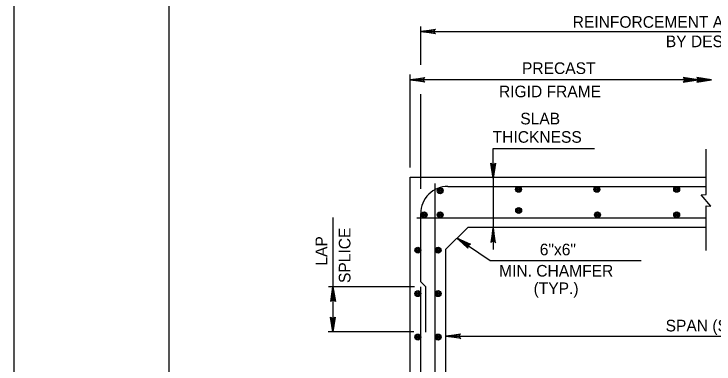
# Model space of a CAD drawing. Extents: x 641328 to 643024, y 298283 to 300065.
# Drawn here: x 641327.5 to 641507.9, y 299684.1 to 299774.4 of the extents above; entities that cross this region are included whole.
import ezdxf

# ---------------------------------------------------------------- set-up
doc = ezdxf.new("R2010")
doc.units = 0
for name, color, linetype in [('2', 7, 'Continuous'), ('40', 7, 'Continuous'), ('PLT-BNDY', 7, 'Continuous')]:
    doc.layers.add(name, color=color, linetype=linetype)

msp = doc.modelspace()

# ---------------------------------------------------------------- linework, layer by layer
at = {"layer": '2'}
for p, q in [((641367.51, 299486.3), (641367.51, 300050.3)), ((641432.33, 299761.3), (641432.33, 299771.2)), ((641432.33, 299769.83), (641436.12, 299770.46)), ((641436.12, 299770.46), (641435.92, 299770.29)), ((641435.92, 299770.29), (641432.33, 299769.83)), ((641432.33, 299769.83), (641435.8, 299770.03)), ((641432.33, 299769.83), (641435.8, 299769.84)), ((641432.33, 299769.83), (641584.52, 299769.83)), ((641435.8, 299769.66), (641432.33, 299769.83)), ((641432.33, 299769.83), (641435.94, 299769.4)), ((641436.13, 299769.24), (641432.33, 299769.83)), ((641435.8, 299770.03), (641435.92, 299770.29)), ((641435.8, 299769.66), (641435.8, 299770.03)), ((641435.94, 299769.4), (641435.8, 299769.66)), ((641435.94, 299769.4), (641436.13, 299769.24)), ((641429.55, 299734.83), (641429.55, 299758.78)), ((641429.55, 299757.41), (641433.34, 299758.04)), ((641433.15, 299757.86), (641429.55, 299757.41)), ((641433.02, 299757.6), (641433.15, 299757.86)), ((641433.34, 299758.04), (641433.15, 299757.86)), ((641503.76, 299757.41), (641499.96, 299758.02)), ((641499.96, 299758.02), (641500.16, 299757.85)), ((641500.29, 299757.59), (641500.16, 299757.85)), ((641500.16, 299757.85), (641503.76, 299757.41)), ((641507.23, 299757.41), (641503.44, 299758.02)), ((641503.44, 299758.02), (641503.63, 299757.85)), ((641503.76, 299757.59), (641503.63, 299757.85)), ((641503.63, 299757.85), (641507.23, 299757.41)), ((641429.55, 299757.41), (641433.02, 299757.6)), ((641429.55, 299757.41), (641433.02, 299757.42)), ((641507.23, 299757.41), (641429.55, 299757.41)), ((641433.02, 299757.24), (641429.55, 299757.41)), ((641429.55, 299757.41), (641433.16, 299756.98)), ((641433.35, 299756.82), (641429.55, 299757.41)), ((641433.02, 299757.24), (641433.02, 299757.6)), ((641433.16, 299756.98), (641433.02, 299757.24)), ((641433.16, 299756.98), (641433.35, 299756.82)), ((641499.96, 299756.8), (641503.76, 299757.41)), ((641500.15, 299756.96), (641499.96, 299756.8)), ((641503.76, 299757.41), (641500.15, 299756.96)), ((641500.15, 299756.96), (641500.29, 299757.23)), ((641503.76, 299757.41), (641500.29, 299757.59)), ((641500.29, 299757.23), (641500.29, 299757.59)), ((641500.29, 299757.23), (641503.76, 299757.41)), ((641503.76, 299757.41), (641500.29, 299757.41)), ((641503.43, 299756.8), (641507.23, 299757.41)), ((641503.63, 299756.96), (641503.43, 299756.8)), ((641507.23, 299757.41), (641503.63, 299756.96)), ((641503.63, 299756.96), (641503.76, 299757.23)), ((641507.23, 299757.41), (641503.76, 299757.59)), ((641503.76, 299757.23), (641503.76, 299757.59)), ((641503.76, 299757.23), (641507.23, 299757.41)), ((641507.23, 299757.41), (641503.76, 299757.41)), ((641432.33, 299729.3), (641432.33, 299753.75)), ((641451, 299732.09), (641451, 299739.68)), ((641451, 299739.68), (641477.05, 299739.68)), ((641505.86, 299727.81), (641505.86, 299739.57)), ((641451, 299732.09), (641450.37, 299735.88)), ((641450.37, 299735.88), (641450.55, 299735.69)), ((641450.81, 299735.56), (641450.55, 299735.69)), ((641450.55, 299735.69), (641451, 299732.09)), ((641451, 299732.09), (641450.81, 299735.56)), ((641451.17, 299735.56), (641450.81, 299735.56)), ((641451, 299732.09), (641450.99, 299735.56)), ((641451.59, 299735.89), (641451, 299732.09)), ((641451, 299732.09), (641451.43, 299735.7)), ((641451.17, 299735.56), (641451, 299732.09)), ((641451.43, 299735.7), (641451.17, 299735.56)), ((641451.43, 299735.7), (641451.59, 299735.89)), ((641429.55, 299732.31), (641505.86, 299732.31)), ((641429.55, 299649.88), (641429.55, 299732.31)), ((641451, 299732.09), (641451, 299713.69)), ((641436.02, 299653.41), (641436.02, 299730.69)), ((641439.33, 299729.94), (641505.86, 299729.94)), ((641505.86, 299713.44), (641505.86, 299724.92)), ((641409.7, 299721.93), (641409.7, 299704.05)), ((641431.3, 299721.81), (641505.86, 299721.81)), ((641432.33, 299705.3), (641432.33, 299722.94)), ((641438.8, 299713.72), (641444.52, 299719.44)), ((641444.52, 299719.44), (641505.86, 299719.44)), ((641451, 299719.21), (641450.37, 299715.42)), ((641450.55, 299715.62), (641451, 299719.21)), ((641451, 299719.21), (641450.81, 299715.74)), ((641451, 299719.21), (641450.99, 299715.74)), ((641451.17, 299715.74), (641451, 299719.21)), ((641451, 299719.21), (641451.43, 299715.6)), ((641451.59, 299715.41), (641451, 299719.21)), ((641441.66, 299716.58), (641450.23, 299710.82)), ((641444.45, 299714.51), (641441.66, 299716.58)), ((641441.66, 299716.58), (641444.41, 299714.21)), ((641444.48, 299713.97), (641441.66, 299716.58)), ((641441.66, 299716.58), (641444.65, 299714.81)), ((641444.9, 299714.95), (641441.66, 299716.58)), ((641441.66, 299716.58), (641445.16, 299714.99)), ((641441.66, 299716.58), (641444.55, 299714.66)), ((641444.41, 299714.21), (641444.45, 299714.51)), ((641444.45, 299714.51), (641444.65, 299714.81)), ((641444.65, 299714.81), (641444.9, 299714.95)), ((641445.16, 299714.99), (641444.9, 299714.95)), ((641450.37, 299715.42), (641450.55, 299715.62)), ((641450.81, 299715.74), (641450.55, 299715.62)), ((641451.17, 299715.74), (641450.81, 299715.74)), ((641451.43, 299715.6), (641451.17, 299715.74)), ((641451.43, 299715.6), (641451.59, 299715.41)), ((641438.8, 299649.88), (641438.8, 299713.72)), ((641444.41, 299714.21), (641444.48, 299713.97)), ((641450.23, 299710.82), (641489.14, 299710.82)), ((641430.7, 299704.05), (641408.58, 299704.05)), ((641409.11, 299700.25), (641409.7, 299704.05)), ((641409.7, 299704.05), (641409.27, 299700.44)), ((641409.54, 299700.58), (641409.7, 299704.05)), ((641409.7, 299704.05), (641409.7, 299692.8)), ((641409.7, 299704.05), (641409.9, 299700.58)), ((641410.16, 299700.45), (641409.7, 299704.05)), ((641409.7, 299704.05), (641410.34, 299700.26)), ((641409.7, 299704.05), (641409.72, 299700.58)), ((641433.58, 299704.05), (641432.33, 299705.3)), ((641432.33, 299653.41), (641432.33, 299704.05)), ((641433.58, 299692.3), (641433.58, 299704.05)), ((641409.27, 299700.44), (641409.11, 299700.25)), ((641409.27, 299700.44), (641409.54, 299700.58)), ((641409.54, 299700.58), (641409.9, 299700.58)), ((641409.9, 299700.58), (641410.16, 299700.45)), ((641410.34, 299700.26), (641410.16, 299700.45)), ((641409.7, 299692.43), (641409.07, 299696.22)), ((641409.07, 299696.22), (641409.24, 299696.02)), ((641409.51, 299695.9), (641409.24, 299696.02)), ((641409.24, 299696.02), (641409.7, 299692.43)), ((641409.7, 299692.43), (641409.51, 299695.9)), ((641409.87, 299695.9), (641409.51, 299695.9)), ((641409.7, 299692.43), (641409.69, 299695.9)), ((641410.29, 299696.23), (641409.7, 299692.43)), ((641409.7, 299692.43), (641410.13, 299696.04)), ((641409.87, 299695.9), (641409.7, 299692.43)), ((641410.13, 299696.04), (641409.87, 299695.9)), ((641410.13, 299696.04), (641410.29, 299696.23)), ((641430.52, 299692.43), (641408.45, 299692.43)), ((641438.8, 299691.29), (641442.59, 299691.93)), ((641442.4, 299691.75), (641438.8, 299691.29)), ((641438.8, 299691.29), (641442.27, 299691.49)), ((641438.8, 299691.29), (641442.27, 299691.31)), ((641438.8, 299691.29), (641520.49, 299691.29)), ((641442.27, 299691.13), (641438.8, 299691.29)), ((641438.8, 299691.29), (641442.41, 299690.86)), ((641442.6, 299690.7), (641438.8, 299691.29)), ((641442.27, 299691.49), (641442.4, 299691.75)), ((641442.27, 299691.13), (641442.27, 299691.49)), ((641442.41, 299690.86), (641442.27, 299691.13)), ((641442.59, 299691.93), (641442.4, 299691.75)), ((641442.41, 299690.86), (641442.6, 299690.7))]:
    msp.add_line(p, q, dxfattribs=at)
msp.add_lwpolyline([(641505.93, 299724.91), (641507.1, 299724.79), (641504.55, 299727.77), (641505.86, 299727.81)], dxfattribs=at)
for centre, radius in [((641437.31, 299728.81), 0.763), ((641437.31, 299728.81), 0.545), ((641437.31, 299728.81), 0.298), ((641437.31, 299728.81), 0.15), ((641457.51, 299729.17), 0.763), ((641457.51, 299729.17), 0.545), ((641457.51, 299729.17), 0.298), ((641457.51, 299729.17), 0.15), ((641457.51, 299729.17), 0.0644), ((641477.71, 299729.17), 0.763), ((641477.71, 299729.17), 0.545), ((641477.71, 299729.17), 0.298), ((641477.71, 299729.17), 0.15), ((641477.71, 299729.17), 0.0644), ((641498.26, 299729.17), 0.763), ((641498.26, 299729.17), 0.545), ((641498.26, 299729.17), 0.298), ((641498.26, 299729.17), 0.15), ((641498.26, 299729.17), 0.0644), ((641437.31, 299728.81), 0.0644), ((641457.55, 299723.7), 0.763), ((641457.55, 299723.7), 0.545), ((641457.55, 299723.7), 0.298), ((641457.55, 299723.7), 0.15), ((641457.55, 299723.7), 0.0644), ((641433.18, 299722.58), 0.763), ((641433.18, 299722.58), 0.545), ((641433.18, 299722.58), 0.298), ((641433.18, 299722.58), 0.15), ((641433.18, 299722.58), 0.0644), ((641437.31, 299722.58), 0.763), ((641437.31, 299722.58), 0.545), ((641437.31, 299722.58), 0.298), ((641437.31, 299722.58), 0.15), ((641437.31, 299722.58), 0.0644), ((641477.84, 299722.58), 0.763), ((641477.84, 299722.58), 0.545), ((641477.84, 299722.58), 0.298), ((641477.84, 299722.58), 0.15), ((641477.84, 299722.58), 0.0644), ((641498.26, 299722.58), 0.763), ((641498.26, 299722.58), 0.545), ((641498.26, 299722.58), 0.298), ((641498.26, 299722.58), 0.15), ((641498.26, 299722.58), 0.0644), ((641431.56, 299713.48), 0.763), ((641431.56, 299713.48), 0.545), ((641431.56, 299713.48), 0.298), ((641431.56, 299713.48), 0.15), ((641431.56, 299713.48), 0.0644), ((641436.79, 299713.48), 0.763), ((641436.79, 299713.48), 0.545), ((641436.79, 299713.48), 0.298), ((641436.79, 299713.48), 0.15), ((641436.79, 299713.48), 0.0644), ((641431.56, 299702.28), 0.763), ((641431.56, 299702.28), 0.545), ((641431.56, 299702.28), 0.298), ((641431.56, 299702.28), 0.15), ((641431.56, 299702.28), 0.0644), ((641436.79, 299702.28), 0.763), ((641436.79, 299702.28), 0.545), ((641436.79, 299702.28), 0.298), ((641436.79, 299702.28), 0.15), ((641436.79, 299702.28), 0.0644), ((641431.56, 299691.08), 0.763), ((641431.56, 299691.08), 0.545), ((641431.56, 299691.08), 0.298), ((641431.56, 299691.08), 0.15), ((641431.56, 299691.08), 0.0644), ((641436.79, 299691.08), 0.763), ((641436.79, 299691.08), 0.545), ((641436.79, 299691.08), 0.298), ((641436.79, 299691.08), 0.15), ((641436.79, 299691.08), 0.0644)]:
    msp.add_circle(centre, radius, dxfattribs=at)
msp.add_arc((641439.27, 299723), 6.94, 89.5171, 180.4829, dxfattribs=at)
at = {"layer": 'PLT-BNDY'}
msp.add_lwpolyline([(641327.51, 300065.3), (642168.51, 300065.3), (642168.51, 299471.3), (641327.51, 299471.3)], close=True, dxfattribs=at)

# ---------------------------------------------------------------- texts
at = {"layer": '2'}
for s, p in [('REINFORCEMENT AS REQUIRED', (641471.46, 299770.83)), ('BY DESIGN', (641495.46, 299765.83)), ('PRECAST ', (641458.4, 299758.91)), ('RIGID FRAME', (641452.47, 299752.91)), ('SLAB', (641457.96, 299745.92)), ('THICKNESS', (641450.84, 299741.18)), ('MIN. CHAMFER', (641452.5, 299706.67)), ('(TYP.)', (641461.39, 299702.15)), ('SPAN (S)', (641495.41, 299692.53))]:
    msp.add_text(s, height=3, dxfattribs=at).set_placement(p)
for s, p in [('SPLICE', (641414.2, 299705.02)), ('LAP', (641408.2, 299709.51))]:
    msp.add_text(s, height=3, rotation=90, dxfattribs=at).set_placement(p)
at = {"layer": '40'}
msp.add_text('6"x6"', height=3, dxfattribs=at).set_placement((641462.98, 299712.16))

doc.saveas('drawing.dxf')
